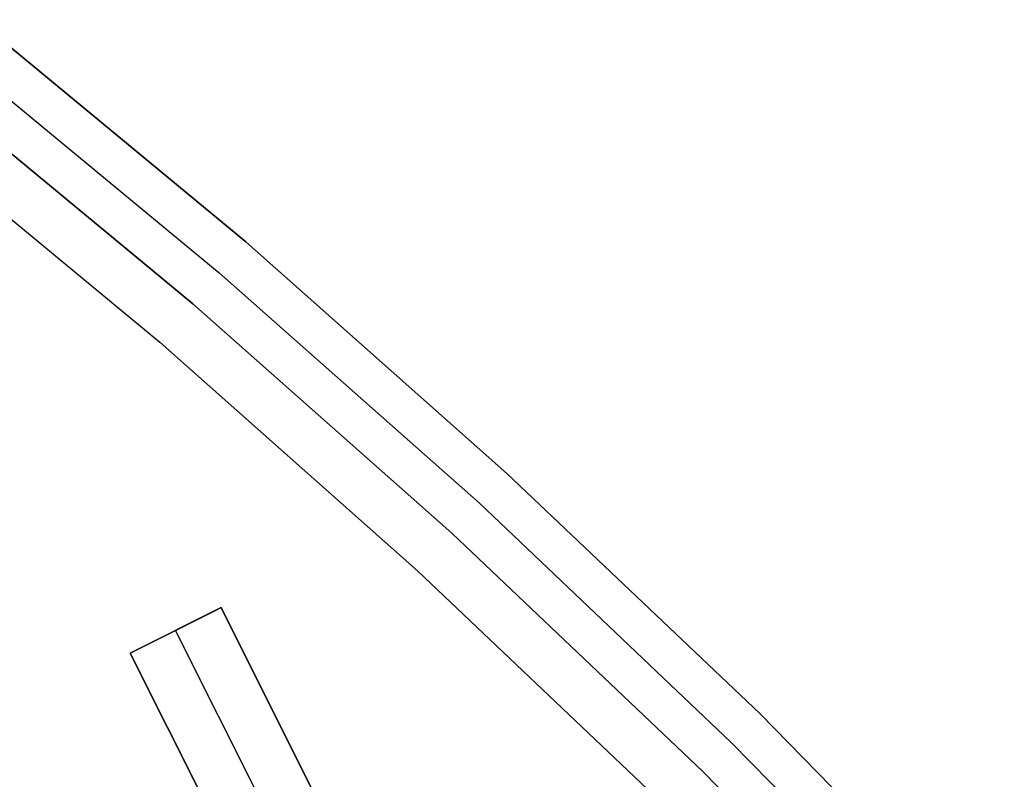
# Model space of a CAD drawing. Header units: millimetres. Extents: x 7986 to 9191, y -11326 to -10283.
# Tile 277 of 312: x 8650.92 to 8660.62, y -10595.5 to -10588.02. Entities that reach past the tile are written whole.
import ezdxf

# ---------------------------------------------------------------- set-up
doc = ezdxf.new("R2010")
doc.units = ezdxf.units.MM
doc.layers.add('BLANCO METALICO', color=7, linetype='Continuous', true_color=0xededed)
doc.layers.add('color', color=7, linetype='Continuous')

msp = doc.modelspace()

# ---------------------------------------------------------------- linework, layer by layer
at = {"layer": 'BLANCO METALICO'}
for p, q in [((8650.5, -10588.019, 143.5815), (8653.1481, -10590.2066, 143.5815)), ((8653.1481, -10590.2066, 141.9653), (8650.5, -10588.019, 141.9653)), ((8653.1481, -10590.2066, 140.4653), (8650.5, -10588.019, 140.4653)), ((8650.5, -10588.019, 142.7734), (8653.1481, -10590.2066, 142.7734)), ((8650.5, -10588.019, 141.2153), (8653.1481, -10590.2066, 141.2153)), ((8650.2506, -10588.3317, 143.5815), (8652.888, -10590.5106, 143.5815)), ((8652.628, -10590.8145, 143.5815), (8650.0012, -10588.6445, 143.5815)), ((8650.0012, -10588.6445, 141.9653), (8652.628, -10590.8145, 141.9653)), ((8652.628, -10590.8145, 142.7734), (8650.0012, -10588.6445, 142.7734)), ((8650.0012, -10588.6445, 140.4653), (8652.628, -10590.8145, 140.4653)), ((8649.6894, -10589.0354, 139.1653), (8652.3029, -10591.1944, 139.1653)), ((8649.6894, -10589.0354, 139.9653), (8652.3029, -10591.1944, 139.9653)), ((8653.1481, -10590.2066, 143.5815), (8655.7191, -10592.4844, 143.5815)), ((8655.7191, -10592.4844, 141.9653), (8653.1481, -10590.2066, 141.9653)), ((8655.7191, -10592.4844, 140.4653), (8653.1481, -10590.2066, 140.4653)), ((8653.1481, -10590.2066, 142.7734), (8655.7191, -10592.4844, 142.7734)), ((8653.1481, -10590.2066, 141.2153), (8655.7191, -10592.4844, 141.2153)), ((8652.888, -10590.5106, 143.5815), (8655.4487, -10592.7792, 143.5815)), ((8655.1784, -10593.0739, 143.5815), (8652.628, -10590.8145, 143.5815)), ((8652.628, -10590.8145, 141.9653), (8655.1784, -10593.0739, 141.9653)), ((8655.1784, -10593.0739, 142.7734), (8652.628, -10590.8145, 142.7734)), ((8652.628, -10590.8145, 140.4653), (8655.1784, -10593.0739, 140.4653)), ((8652.3029, -10591.1944, 139.1653), (8654.8404, -10593.4424, 139.1653)), ((8652.3029, -10591.1944, 139.9653), (8654.8404, -10593.4424, 139.9653)), ((8655.7191, -10592.4844, 143.5815), (8658.21, -10594.8495, 143.5815)), ((8658.21, -10594.8495, 141.9653), (8655.7191, -10592.4844, 141.9653)), ((8658.21, -10594.8495, 140.4653), (8655.7191, -10592.4844, 140.4653)), ((8655.7191, -10592.4844, 142.7734), (8658.21, -10594.8495, 142.7734)), ((8655.7191, -10592.4844, 141.2153), (8658.21, -10594.8495, 141.2153)), ((8655.4487, -10592.7792, 143.5815), (8657.9296, -10595.1348, 143.5815)), ((8657.6492, -10595.42, 143.5815), (8655.1784, -10593.0739, 143.5815)), ((8655.1784, -10593.0739, 141.9653), (8657.6492, -10595.42, 141.9653)), ((8657.6492, -10595.42, 142.7734), (8655.1784, -10593.0739, 142.7734)), ((8655.1784, -10593.0739, 140.4653), (8657.6492, -10595.42, 140.4653)), ((8654.8404, -10593.4424, 139.1653), (8657.2987, -10595.7766, 139.1653)), ((8654.8404, -10593.4424, 139.9653), (8657.2987, -10595.7766, 139.9653)), ((8658.21, -10594.8495, 143.5815), (8660.6178, -10597.2992, 143.5815)), ((8660.6178, -10597.2992, 141.9653), (8658.21, -10594.8495, 141.9653)), ((8660.6178, -10597.2992, 140.4653), (8658.21, -10594.8495, 140.4653)), ((8658.21, -10594.8495, 142.7734), (8660.6178, -10597.2992, 142.7734)), ((8658.21, -10594.8495, 141.2153), (8660.6178, -10597.2992, 141.2153)), ((8657.9296, -10595.1348, 143.5815), (8660.3277, -10597.5746, 143.5815)), ((8660.0376, -10597.85, 143.5815), (8657.6492, -10595.42, 143.5815)), ((8657.6492, -10595.42, 141.9653), (8660.0376, -10597.85, 141.9653)), ((8660.0376, -10597.85, 142.7734), (8657.6492, -10595.42, 142.7734)), ((8657.6492, -10595.42, 140.4653), (8660.0376, -10597.85, 140.4653))]:
    msp.add_line(p, q, dxfattribs=at)
at = {"layer": 'color', "color": 254, "true_color": 0xcad1ee}
for p, q in [((8652.9052, -10593.8064, -15.2406), (8652.0111, -10594.2544, -15.2406)), ((8652.0111, -10594.2544, -14.4923), (8652.9052, -10593.8064, -14.8884)), ((8652.9052, -10593.8064, -15.2406), (8652.0111, -10594.2544, -15.2406)), ((8652.0111, -10594.2544, -14.4923), (8652.9052, -10593.8064, -14.8884)), ((8655.1642, -10598.314, -20.2826), (8652.9052, -10593.8064, -15.2406)), ((8652.9052, -10593.8064, -15.2406), (8652.9052, -10593.8064, -14.8884)), ((8652.9052, -10593.8064, -15.2406), (8652.9052, -10593.8064, -14.8884)), ((8652.9052, -10593.8064, -14.8884), (8655.1642, -10598.314, -14.1483)), ((8655.1642, -10598.314, -20.2826), (8652.9052, -10593.8064, -15.2406)), ((8652.9052, -10593.8064, -14.8884), (8655.1642, -10598.314, -14.1483)), ((8652.0111, -10594.2544, -14.8665), (8652.8556, -10593.8312, -14.8665)), ((8654.6984, -10598.5005, -20.2406), (8652.4581, -10594.0304, -15.2406)), ((8652.4581, -10594.0304, -15.2406), (8652.4581, -10594.0304, -14.6903)), ((8652.0111, -10594.2544, -15.2406), (8654.2702, -10598.762, -20.2826)), ((8652.0111, -10594.2544, -15.2406), (8652.0111, -10594.2544, -14.4923)), ((8654.2702, -10598.762, -13.7449), (8652.0111, -10594.2544, -14.4923)), ((8652.0111, -10594.2544, -15.2406), (8654.2702, -10598.762, -20.2826)), ((8652.0111, -10594.2544, -15.2406), (8652.0111, -10594.2544, -14.4923)), ((8654.2702, -10598.762, -13.7449), (8652.0111, -10594.2544, -14.4923))]:
    msp.add_line(p, q, dxfattribs=at)

doc.saveas('drawing.dxf')
